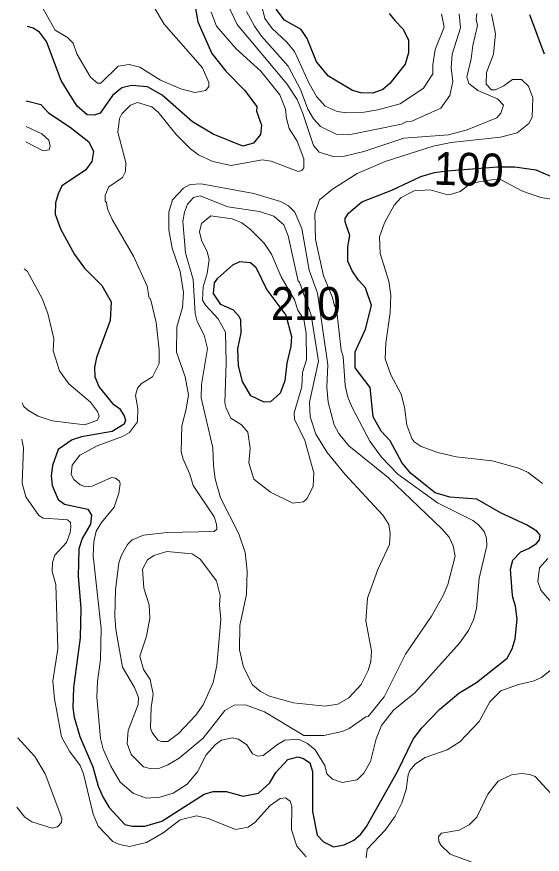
# Model space of a CAD drawing. Extents: x 673.6 to 698.9, y 7012 to 7040.1.
# Drawn here: x 673.861 to 675.139, y 7027.966 to 7030.005 of the extents above; entities that cross this region are included whole.
import ezdxf
from ezdxf.enums import TextEntityAlignment as Align

# ---------------------------------------------------------------- set-up
doc = ezdxf.new("R2010")
doc.units = 0
doc.header["$LTSCALE"] = 0.032
doc.layers.add('1', color=7, linetype='Continuous', lineweight=25)
doc.layers.add('2', color=7, linetype='Continuous', lineweight=13)
doc.layers.add('21', color=7, linetype='Continuous')
doc.layers.add('61', color=7, linetype='Continuous')

msp = doc.modelspace()

# ---------------------------------------------------------------- linework, layer by layer
at = {"layer": '1'}
for points in [[(674.2883, 7030.0684), (674.3014, 7029.9931)], [(674.7672, 7030.013), (674.7818, 7029.9954), (674.8001, 7029.9758), (674.814, 7029.9494), (674.8141, 7029.9175), (674.8062, 7029.8902), (674.7684, 7029.8431), (674.7513, 7029.8286), (674.7275, 7029.8197), (674.6978, 7029.8205), (674.6781, 7029.8261), (674.6191, 7029.8611), (674.5902, 7029.8953), (674.5674, 7029.9523), (674.5527, 7029.9741), (674.5121, 7029.9969), (674.4923, 7030.0242)], [(675.1452, 7029.9146), (675.1089, 7030.0099)], [(674.4444, 7029.7757), (674.4565, 7029.7415), (674.4541, 7029.7187), (674.4371, 7029.6976), (674.4106, 7029.6902), (674.3391, 7029.7194), (674.2887, 7029.7493), (674.215, 7029.8148), (674.1788, 7029.8349), (674.1403, 7029.8377), (674.1161, 7029.8321), (674.094, 7029.8136), (674.064, 7029.7708), (674.0493, 7029.7657), (674.0323, 7029.7665), (674.0078, 7029.7877), (673.9864, 7029.8213), (673.9692, 7029.8505), (673.9334, 7029.9451), (673.9161, 7029.9676), (673.9008, 7029.9779), (673.887, 7029.9815)], [(674.3014, 7029.9931), (674.3351, 7029.9159), (674.3695, 7029.8729), (674.415, 7029.8268), (674.4448, 7029.7871), (674.4444, 7029.7757)], [(673.8845, 7029.8001), (673.8876, 7029.8002), (673.9194, 7029.7914), (673.9384, 7029.7714), (673.9911, 7029.7365), (674.0364, 7029.7008), (674.0474, 7029.6772), (674.0431, 7029.6526), (674.028, 7029.632), (673.9708, 7029.5941), (673.9613, 7029.5744), (673.9553, 7029.5524), (673.9546, 7029.5248), (673.9669, 7029.4893), (674.0012, 7029.4265), (674.0255, 7029.3934), (674.0679, 7029.3513), (674.0906, 7029.3111), (674.0879, 7029.2657), (674.0551, 7029.1755), (674.0499, 7029.1513), (674.0506, 7029.1284), (674.0617, 7029.1036), (674.094, 7029.0639), (674.1107, 7029.0513), (674.122, 7029.0337), (674.1253, 7029.0223), (674.122, 7029.0129), (674.093, 7028.9957), (674.0186, 7028.9826), (673.9957, 7028.9749), (673.9616, 7028.9519), (673.948, 7028.9129), (673.9448, 7028.8877), (673.9473, 7028.8637), (673.9618, 7028.8298), (673.9769, 7028.8186), (674.034, 7028.8061), (674.0424, 7028.7917), (674.0399, 7028.7696), (674.0196, 7028.7346), (674.0122, 7028.7095), (674.0104, 7028.6422), (674.017, 7028.5653), (674.0153, 7028.4926), (673.9989, 7028.3722), (673.9974, 7028.3229), (674.0006, 7028.3), (674.0144, 7028.253), (674.0456, 7028.1791), (674.0587, 7028.1319), (674.0701, 7028.1055), (674.0857, 7028.0801), (674.1239, 7028.0387), (674.142, 7028.0341), (674.1727, 7028.0341), (674.2138, 7028.0462), (674.3166, 7028.1119), (674.3388, 7028.1186), (674.3705, 7028.1188), (674.4119, 7028.1073), (674.4493, 7028.1151), (674.4763, 7028.1401), (674.4915, 7028.165), (674.5204, 7028.1968), (674.545, 7028.2032), (674.5585, 7028.1992), (674.5738, 7028.1887), (674.5806, 7028.1675), (674.5808, 7028.0698), (674.592, 7028.0125), (674.6071, 7027.9963), (674.6314, 7027.9842), (674.6572, 7027.9892), (674.6807, 7028.0006), (674.6977, 7028.0147), (674.7122, 7028.0332), (674.7871, 7028.1678), (674.8255, 7028.246), (674.8461, 7028.2735), (674.8894, 7028.3188), (674.9367, 7028.358), (674.9793, 7028.3838), (675.0541, 7028.4434), (675.0663, 7028.4664), (675.0737, 7028.4906), (675.0787, 7028.5386), (675.074, 7028.5704), (675.0681, 7028.5909), (675.0659, 7028.6062), (675.0624, 7028.6602), (675.0678, 7028.6823), (675.0875, 7028.7026), (675.1063, 7028.7102), (675.1251, 7028.7229)], [(675.0395, 7028.7964), (674.9807, 7028.8308), (674.9148, 7028.8352), (674.8792, 7028.8464), (674.8188, 7028.8939), (674.7979, 7028.9196), (674.7697, 7028.9725), (674.7472, 7028.9965), (674.7283, 7029.0309), (674.7205, 7029.1028), (674.6843, 7029.1504), (674.6844, 7029.1898), (674.7092, 7029.2445), (674.7236, 7029.3023), (674.7092, 7029.3457), (674.6923, 7029.364), (674.6771, 7029.3867), (674.6666, 7029.4104), (674.6663, 7029.445), (674.6711, 7029.4726), (674.6599, 7029.5057), (674.6597, 7029.5145), (674.6682, 7029.5274), (674.7008, 7029.555), (674.7734, 7029.5832), (674.8442, 7029.6166), (674.8773, 7029.6263), (674.9069, 7029.6302), (674.9595, 7029.6341), (675.0305, 7029.6402), (675.0731, 7029.6402), (675.1235, 7029.633), (675.1963, 7029.6017)], [(675.1251, 7028.7229), (675.1326, 7028.7319), (675.1344, 7028.7432), (675.1266, 7028.7529), (675.1011, 7028.7679), (675.0395, 7028.7964)]]:
    msp.add_lwpolyline(points, dxfattribs=at)
msp.add_lwpolyline([(674.5158, 7029.2789), (674.5297, 7029.2265), (674.5278, 7029.2034), (674.5183, 7029.1615), (674.5133, 7029.1188), (674.5021, 7029.089), (674.4779, 7029.0676), (674.4628, 7029.0671), (674.4304, 7029.0826), (674.4099, 7029.1171), (674.4002, 7029.155), (674.3984, 7029.1964), (674.4065, 7029.2355), (674.4057, 7029.2662), (674.4021, 7029.2752), (674.3879, 7029.291), (674.3576, 7029.3051), (674.3394, 7029.3312), (674.3416, 7029.3575), (674.3501, 7029.3689), (674.3865, 7029.4012), (674.4033, 7029.4095), (674.4297, 7029.4073), (674.4423, 7029.3958), (674.469, 7029.3405)], close=True, dxfattribs=at)
at = {"layer": '2'}
for points in [[(674.3675, 7030.0511), (674.3968, 7029.9862), (674.5181, 7029.8422), (674.543, 7029.8036), (674.5564, 7029.7722), (674.5828, 7029.6918), (674.5964, 7029.676), (674.6309, 7029.6648), (674.6581, 7029.6663)], [(674.4558, 7030.0377), (674.4641, 7030.0014), (674.4819, 7029.9769), (674.518, 7029.9432), (674.5369, 7029.9211), (674.5722, 7029.8425), (674.5904, 7029.8109), (674.6116, 7029.7881), (674.6402, 7029.775), (674.6633, 7029.7713), (674.7061, 7029.7734), (674.7393, 7029.7788), (674.7937, 7029.7932), (674.8503, 7029.8313), (674.8733, 7029.8661), (674.8734, 7029.8887), (674.8792, 7029.926), (674.9012, 7029.98), (674.8946, 7030.0128)], [(673.9247, 7030.0246), (673.9544, 7029.9729), (673.9839, 7029.9546), (673.9984, 7029.9411), (674.0073, 7029.9155), (674.0401, 7029.8586), (674.0575, 7029.8437), (674.0654, 7029.8438), (674.1079, 7029.8851), (674.1344, 7029.8895), (674.1603, 7029.8829), (674.2103, 7029.8513), (674.2604, 7029.8301), (674.2937, 7029.8206), (674.3201, 7029.8259), (674.3281, 7029.835), (674.3283, 7029.8455), (674.313, 7029.881), (674.2191, 7029.9875), (674.1946, 7030.0296)], [(674.334, 7030.0168), (674.347, 7029.9823), (674.3944, 7029.9272), (674.4548, 7029.8726), (674.5006, 7029.8154), (674.5151, 7029.7808), (674.5168, 7029.7574), (674.5239, 7029.7334), (674.5429, 7029.7022), (674.5594, 7029.6595), (674.5591, 7029.6376), (674.5543, 7029.6308), (674.5452, 7029.6286), (674.4796, 7029.6535), (674.4579, 7029.657), (674.3823, 7029.6431), (674.3382, 7029.6527), (674.3027, 7029.6695), (674.2838, 7029.6836), (674.2488, 7029.719), (674.2047, 7029.7734), (674.1892, 7029.7857), (674.1542, 7029.7965), (674.1373, 7029.7905), (674.1165, 7029.7687), (674.1105, 7029.7574), (674.1067, 7029.7246), (674.1262, 7029.6504), (674.1256, 7029.629), (674.1183, 7029.6137), (674.0845, 7029.5911), (674.0763, 7029.5708), (674.0763, 7029.5563), (674.0794, 7029.5531), (674.0813, 7029.5375), (674.0931, 7029.5121), (674.1452, 7029.4228), (674.1779, 7029.3494)], [(674.9373, 7030.0122), (674.9406, 7029.9785), (674.92, 7029.9145), (674.9178, 7029.8814), (674.9217, 7029.8478), (674.9144, 7029.8133), (674.8925, 7029.7831), (674.8224, 7029.7508), (674.8086, 7029.7499), (674.7968, 7029.7441), (674.6692, 7029.7178), (674.6378, 7029.7192), (674.6002, 7029.7379), (674.5825, 7029.7567), (674.5694, 7029.7808), (674.5511, 7029.828), (674.5216, 7029.8848), (674.4562, 7029.9583), (674.4389, 7029.9826), (674.4202, 7030.0184)], [(674.6581, 7029.6663), (674.7053, 7029.6774), (674.8026, 7029.7095), (674.9115, 7029.7179), (674.9568, 7029.7301), (675.0292, 7029.7591), (675.0391, 7029.7703), (675.0449, 7029.7901), (675.0306, 7029.8054), (674.9824, 7029.8259), (674.9608, 7029.843), (674.9556, 7029.8595), (674.9669, 7029.9027), (674.9703, 7029.9356), (674.9816, 7029.9842), (674.9785, 7029.9992), (674.98, 7030.013)], [(674.757, 7029.653), (674.8737, 7029.6899), (674.9178, 7029.6989), (675.0381, 7029.7126), (675.0784, 7029.7227), (675.1065, 7029.7456), (675.1146, 7029.7606), (675.1165, 7029.8079), (675.1059, 7029.8367), (675.0887, 7029.8526), (675.067, 7029.8523), (675.0458, 7029.837), (675.0258, 7029.8272), (675.016, 7029.8274), (675.0032, 7029.8415), (675.0039, 7029.8695), (675.0212, 7029.9142), (675.0256, 7029.9636), (675.0163, 7030.0125)], [(673.8831, 7029.7012), (673.9253, 7029.6792), (673.9393, 7029.6814), (673.9423, 7029.6906), (673.9387, 7029.7048), (673.9222, 7029.7205), (673.8836, 7029.7384)], [(674.5874, 7029.4626), (674.5864, 7029.5264), (674.5973, 7029.56), (674.6294, 7029.5859), (674.6893, 7029.6241), (674.757, 7029.653)], [(675.1812, 7029.5576), (675.1359, 7029.565), (675.0916, 7029.5807), (675.0393, 7029.6086), (675.0215, 7029.6094), (674.9657, 7029.6004), (674.9397, 7029.5798), (674.919, 7029.5731), (674.9065, 7029.5726), (674.8667, 7029.5838), (674.8277, 7029.5814), (674.7961, 7029.5649), (674.7793, 7029.5466)], [(674.7793, 7029.5466), (674.7559, 7029.5037), (674.7436, 7029.4696), (674.7449, 7029.4289), (674.7665, 7029.3617), (674.7714, 7029.3275)], [(674.1779, 7029.3494), (674.1831, 7029.3204), (674.1862, 7029.3184), (674.2001, 7029.2608), (674.2076, 7029.1947), (674.2077, 7029.1607), (674.1914, 7029.1283), (674.1643, 7029.1126), (674.1542, 7029.1012), (674.1501, 7029.0831), (674.1558, 7029.0511), (674.1549, 7029.0189), (674.1355, 7028.9933), (674.1182, 7028.9831), (674.0562, 7028.9608), (674.0145, 7028.9379), (673.9958, 7028.9131), (673.9932, 7028.8906), (673.9996, 7028.8789), (674.0151, 7028.8658), (674.0282, 7028.8608), (674.0443, 7028.8621), (674.0913, 7028.8837), (674.1014, 7028.8817), (674.1104, 7028.8747), (674.1122, 7028.868), (674.1091, 7028.8454), (674.0975, 7028.8114), (674.0667, 7028.7738), (674.0544, 7028.7528), (674.0482, 7028.7273), (674.0466, 7028.6923), (674.0663, 7028.516), (674.0647, 7028.44), (674.0573, 7028.3864), (674.0556, 7028.3482), (674.0648, 7028.2477), (674.071, 7028.2221), (674.0901, 7028.1802), (674.1123, 7028.1417), (674.1445, 7028.1137), (674.1764, 7028.1023), (674.2089, 7028.1047), (674.2416, 7028.115), (674.2758, 7028.1368), (674.3009, 7028.167), (674.3213, 7028.2081), (674.344, 7028.2329), (674.3591, 7028.2435), (674.3852, 7028.2493), (674.4003, 7028.2462), (674.4205, 7028.2321), (674.4344, 7028.2101), (674.4472, 7028.205), (674.4606, 7028.2067), (674.4949, 7028.2335), (674.5127, 7028.2434), (674.5462, 7028.246), (674.5686, 7028.2357), (674.5873, 7028.2206), (674.6102, 7028.1824), (674.6154, 7028.1615), (674.629, 7028.1485), (674.6523, 7028.141), (674.6891, 7028.1471), (674.7054, 7028.1636), (674.7213, 7028.1922), (674.7355, 7028.2467), (674.7486, 7028.2792), (674.7777, 7028.3165), (674.8297, 7028.3594), (674.9382, 7028.4803), (674.9598, 7028.5105), (674.9718, 7028.5366), (674.9791, 7028.5642), (674.9858, 7028.6384), (675.0047, 7028.717), (675.0039, 7028.7358), (674.9982, 7028.7522), (674.9845, 7028.7684), (674.9707, 7028.7787), (674.8843, 7028.8216), (674.7884, 7028.8914), (674.7482, 7028.9333), (674.7201, 7028.9719), (674.6768, 7029.0535), (674.6664, 7029.079), (674.6597, 7029.1073), (674.6554, 7029.1782), (674.6504, 7029.1938), (674.639, 7029.2945), (674.6328, 7029.3043), (674.6287, 7029.3219), (674.6068, 7029.3742), (674.5874, 7029.4626)], [(673.8743, 7029.0649), (673.8773, 7029.0575), (673.8878, 7029.0475), (673.9132, 7029.0326), (673.947, 7029.0217), (674.0263, 7029.012), (674.057, 7029.0228), (674.0615, 7029.0331), (674.0576, 7029.0442), (674.04, 7029.0669), (673.9872, 7029.1116), (673.9645, 7029.1435), (673.9497, 7029.1922), (673.9513, 7029.2219), (673.9364, 7029.2825), (673.9225, 7029.3192), (673.8871, 7029.3853), (673.8789, 7029.3914)], [(674.7714, 7029.3275), (674.7697, 7029.2851), (674.759, 7029.2105), (674.7575, 7029.1725), (674.771, 7029.1331), (674.7964, 7029.0863), (674.8043, 7029.055), (674.81, 7029.0107), (674.822, 7028.9781), (674.8279, 7028.9702), (674.8449, 7028.9587), (674.8852, 7028.9441), (674.9304, 7028.9336), (675.0176, 7028.924), (675.0824, 7028.9063), (675.105, 7028.896), (675.1398, 7028.8687)], [(673.9472, 7028.6546), (673.9481, 7028.6766), (673.9538, 7028.694), (673.9816, 7028.7252), (673.9908, 7028.7493), (673.9927, 7028.7626), (673.9917, 7028.7735), (673.9844, 7028.7806), (673.9743, 7028.781), (673.9251, 7028.7844), (673.9143, 7028.7912), (673.8829, 7028.8367), (673.8741, 7028.8699), (673.8772, 7028.9553), (673.8741, 7028.9717), (673.8731, 7028.9768)], [(675.1533, 7028.6865), (675.133, 7028.6632), (675.1289, 7028.63), (675.1363, 7028.6092), (675.1638, 7028.5778)], [(673.9697, 7028.2519), (673.9528, 7028.3442), (673.9488, 7028.3878), (673.9611, 7028.466), (673.9561, 7028.6228), (673.9472, 7028.6546)], [(675.1668, 7028.4197), (675.1373, 7028.3962), (675.1173, 7028.3873), (675.0813, 7028.3797), (675.0391, 7028.3642), (675.0118, 7028.337), (674.9862, 7028.2891), (674.9392, 7028.2398), (674.9081, 7028.2199), (674.8543, 7028.2019), (674.8311, 7028.1858), (674.8176, 7028.1699), (674.8132, 7028.1592), (674.8082, 7028.1238), (674.7981, 7028.0911), (674.7812, 7028.0587), (674.7574, 7028.025), (674.7137, 7027.9783), (674.7108, 7027.957)], [(673.8631, 7028.2496), (673.905, 7028.2036), (673.9301, 7028.1617), (673.9702, 7028.0541), (673.97, 7028.0431), (673.9603, 7028.0325), (673.9467, 7028.0292), (673.8977, 7028.0452), (673.8805, 7028.0565), (673.8608, 7028.081)], [(674.5649, 7027.9595), (674.5424, 7027.9854), (674.529, 7028.0255), (674.5302, 7028.0834), (674.5262, 7028.0949), (674.5145, 7028.103), (674.5019, 7028.1014), (674.4773, 7028.0846), (674.4399, 7028.0436), (674.424, 7028.0318), (674.3931, 7028.0259), (674.3268, 7028.0529), (674.298, 7028.0595), (674.2586, 7028.0496), (674.2173, 7028.0185), (674.1767, 7027.9948), (674.135, 7027.9848), (674.111, 7027.9896), (674.0945, 7027.9969), (674.059, 7028.0342), (674.0468, 7028.0633), (674.0228, 7028.1619), (674.0154, 7028.1819), (673.9891, 7028.2169), (673.9697, 7028.2519)], [(675.0322, 7028.1436), (675.0646, 7028.1596), (675.0882, 7028.1623), (675.1089, 7028.16), (675.1219, 7028.1549), (675.1603, 7028.1138)], [(674.9939, 7027.9367), (674.9158, 7027.966), (674.8935, 7027.987), (674.8876, 7027.9972), (674.8874, 7028.0092), (674.8942, 7028.0175), (674.9371, 7028.0249), (674.9615, 7028.0376), (674.9801, 7028.056), (675.0068, 7028.1119), (675.0322, 7028.1436)]]:
    msp.add_lwpolyline(points, dxfattribs=at)
for points in [[(674.6179, 7029.158), (674.6152, 7029.1032), (674.6186, 7029.0671), (674.6333, 7029.0119), (674.6443, 7028.9903), (674.669, 7028.9606), (674.7648, 7028.8837), (674.8955, 7028.7587), (674.9127, 7028.7379), (674.9227, 7028.7174), (674.9276, 7028.6915), (674.9097, 7028.6231), (674.8985, 7028.5958), (674.8702, 7028.5456), (674.8071, 7028.4532), (674.7545, 7028.349), (674.7157, 7028.3014), (674.7099, 7028.3003), (674.67, 7028.2722), (674.6527, 7028.2649), (674.6077, 7028.2551), (674.5597, 7028.2551), (674.4637, 7028.3131), (674.4176, 7028.3296), (674.3902, 7028.329), (674.3674, 7028.3159), (674.3142, 7028.2483), (674.2556, 7028.2003), (674.2285, 7028.1833), (674.2087, 7028.1753), (674.1879, 7028.1738), (674.1695, 7028.1787), (674.1388, 7028.209), (674.1292, 7028.2359), (674.132, 7028.2671), (674.1563, 7028.3305), (674.1567, 7028.3479), (674.1473, 7028.3724), (674.1182, 7028.4216), (674.1017, 7028.5136), (674.0992, 7028.546), (674.1009, 7028.6099), (674.1093, 7028.6757), (674.1153, 7028.6941), (674.1305, 7028.7203), (674.1419, 7028.7315), (674.1692, 7028.7429), (674.2271, 7028.7497), (674.341, 7028.7517), (674.3473, 7028.7579), (674.3471, 7028.7699), (674.3414, 7028.7873), (674.2899, 7028.8641), (674.2819, 7028.8912), (674.2654, 7028.9278), (674.2611, 7028.9462), (674.2626, 7029.0092), (674.2734, 7029.0498), (674.2783, 7029.0849), (674.2702, 7029.1283), (674.2491, 7029.1889), (674.2505, 7029.2501), (674.2642, 7029.2972), (674.2667, 7029.3342), (674.2586, 7029.385), (674.2387, 7029.4416), (674.2307, 7029.4862), (674.2308, 7029.5293), (674.2401, 7029.5596), (674.2666, 7029.5882), (674.2831, 7029.5971), (674.3096, 7029.5986), (674.4377, 7029.5753), (674.5029, 7029.5554), (674.5219, 7029.545), (674.5373, 7029.5293), (674.5545, 7029.4899), (674.5725, 7029.3887), (674.5922, 7029.3324)], [(674.5768, 7029.2784), (674.5954, 7029.1668), (674.5734, 7029.0665), (674.575, 7029.0313), (674.5884, 7028.9886), (674.6158, 7028.9439), (674.6598, 7028.8906), (674.7514, 7028.792), (674.7663, 7028.769), (674.7697, 7028.7473), (674.7681, 7028.72), (674.7396, 7028.6596), (674.7139, 7028.5895), (674.7098, 7028.5347), (674.7238, 7028.4612), (674.7221, 7028.435), (674.7161, 7028.4132), (674.6989, 7028.379), (674.6689, 7028.3466), (674.6421, 7028.3311), (674.6116, 7028.3267), (674.5343, 7028.3346), (674.4755, 7028.3512), (674.4537, 7028.3624), (674.4347, 7028.3789), (674.4124, 7028.4216), (674.4029, 7028.4641), (674.4034, 7028.5229), (674.4197, 7028.5995), (674.4213, 7028.6557), (674.4165, 7028.701), (674.4015, 7028.7461), (674.3566, 7028.8341), (674.3439, 7028.88), (674.3392, 7028.9118), (674.3375, 7028.956), (674.3096, 7029.0776), (674.3103, 7029.1102), (674.3251, 7029.1976), (674.317, 7029.2302), (674.2999, 7029.2631), (674.2947, 7029.2826), (674.2898, 7029.3653), (674.271, 7029.4307), (674.2653, 7029.507), (674.2689, 7029.5297), (674.2764, 7029.5493), (674.291, 7029.5654), (674.307, 7029.569), (674.3743, 7029.5426), (674.4513, 7029.5312), (674.4861, 7029.5202), (674.5104, 7029.4989), (674.5215, 7029.4721), (674.5455, 7029.3616), (674.5486, 7029.3592)], [(674.5451, 7029.2909), (674.5594, 7029.269), (674.5654, 7029.2343), (674.5659, 7029.1698), (674.5563, 7029.1393), (674.5544, 7029.104), (674.5357, 7029.0405), (674.5364, 7029.0254), (674.5621, 7028.9734), (674.584, 7028.8949), (674.5823, 7028.862), (674.5675, 7028.8323), (674.5584, 7028.8244), (674.5326, 7028.8213), (674.4785, 7028.8477), (674.438, 7028.8794), (674.4259, 7028.9194), (674.4286, 7028.9549), (674.423, 7028.9941), (674.4076, 7029.0117), (674.3821, 7029.0283), (674.3701, 7029.0522), (674.367, 7029.0654), (674.3703, 7029.1632), (674.3689, 7029.2375), (674.3506, 7029.2699), (674.3203, 7029.3034), (674.313, 7029.3155), (674.3147, 7029.348), (674.3243, 7029.3802), (674.3293, 7029.4146), (674.3241, 7029.4331), (674.3106, 7029.4611), (674.3055, 7029.4815), (674.3104, 7029.5023), (674.333, 7029.5205), (674.3852, 7029.5132), (674.4082, 7029.5033), (674.4293, 7029.4871), (674.4632, 7029.454), (674.481, 7029.4276), (674.5043, 7029.3718), (674.5363, 7029.316)], [(674.3572, 7028.5379), (674.354, 7028.5728), (674.3555, 7028.5963), (674.3467, 7028.6318), (674.3072, 7028.6849), (674.2879, 7028.6974), (674.2258, 7028.7036), (674.1942, 7028.6937), (674.1788, 7028.6829), (674.1668, 7028.6603), (674.1703, 7028.6139), (674.183, 7028.5731), (674.1848, 7028.5405), (674.1763, 7028.4967), (674.1601, 7028.4485), (674.1688, 7028.4161), (674.1852, 7028.3911), (674.1929, 7028.3554), (674.188, 7028.3237), (674.1864, 7028.2727), (674.1899, 7028.2622), (674.2037, 7028.2436), (674.2131, 7028.2403), (674.2286, 7028.2403), (674.2547, 7028.2596), (674.2967, 7028.3047), (674.3147, 7028.3302), (674.339, 7028.3838), (674.3473, 7028.4253)]]:
    msp.add_lwpolyline(points, close=True, dxfattribs=at)

# ---------------------------------------------------------------- texts
at = {"layer": '21', "width": 0.95}
msp.add_text('210', height=0.08, dxfattribs=at).set_placement((674.4795, 7029.2672))
at = {"layer": '61', "width": 0.95}
msp.add_text('100', height=0.08, rotation=358.244, dxfattribs=at).set_placement((674.9594, 7029.5941), align=Align.CENTER)

doc.saveas('drawing.dxf')
